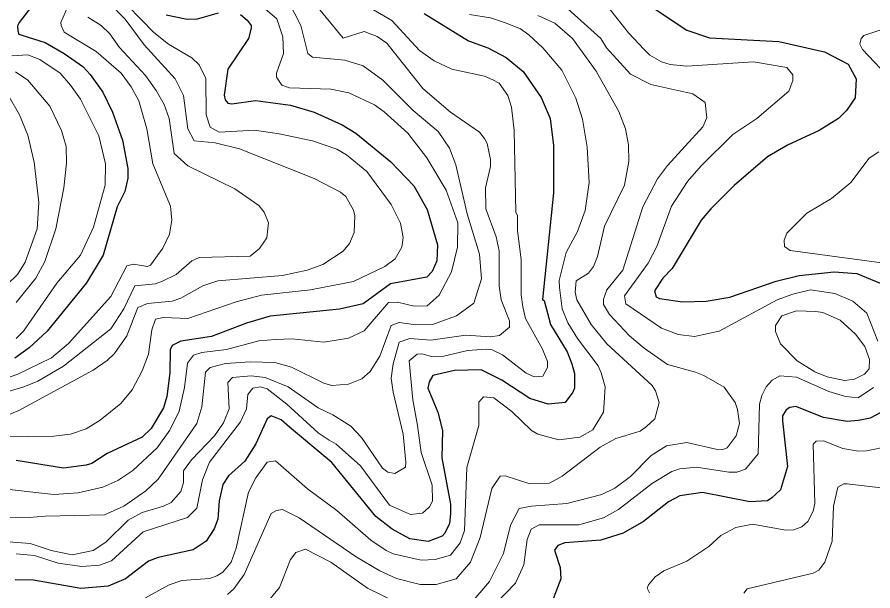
# Model space of a CAD drawing. Extents: x 423 to 448.8, y 7456.3 to 7484.
# Drawn here: x 434.59 to 436.1, y 7470.71 to 7471.722 of the extents above; entities that cross this region are included whole.
import ezdxf

# ---------------------------------------------------------------- set-up
doc = ezdxf.new("R2010")
doc.units = 0
doc.header["$LTSCALE"] = 0.032
doc.layers.add('1', color=7, linetype='Continuous', lineweight=25)
doc.layers.add('2', color=7, linetype='Continuous', lineweight=13)

msp = doc.modelspace()

# ---------------------------------------------------------------- linework, layer by layer
at = {"layer": '1'}
for points in [[(434.653, 7471.7899), (434.5934, 7471.7126), (434.5907, 7471.7063), (434.5913, 7471.6975), (434.5932, 7471.6919), (434.598, 7471.6902), (434.6391, 7471.677), (434.6731, 7471.6577), (434.7056, 7471.6345), (434.7187, 7471.6205), (434.7411, 7471.5896), (434.7582, 7471.5541), (434.7759, 7471.5046), (434.7852, 7471.4551), (434.7852, 7471.438), (434.7798, 7471.414), (434.7667, 7471.387), (434.7419, 7471.3019), (434.7125, 7471.2532), (434.6429, 7471.1681), (434.6112, 7471.1387), (434.5857, 7471.1201)], [(435.7088, 7471.7404), (435.7714, 7471.6987), (435.8116, 7471.6855), (435.9339, 7471.6786), (436.0143, 7471.6608), (436.056, 7471.6391), (436.07, 7471.6128), (436.0684, 7471.5796), (436.053, 7471.5571), (436.039, 7471.5432), (436.005, 7471.5216), (435.9493, 7471.496), (435.9137, 7471.4752), (435.8549, 7471.4249), (435.8139, 7471.3839), (435.7969, 7471.3638), (435.7459, 7471.2787), (435.7289, 7471.2617), (435.7142, 7471.2392), (435.7173, 7471.2284), (435.7235, 7471.2253), (435.7637, 7471.2199), (435.8055, 7471.2207), (435.8472, 7471.2277), (435.9292, 7471.2563), (435.9694, 7471.2663), (436.0313, 7471.2725), (436.0715, 7471.2694), (436.1125, 7471.2524)], [(435.3081, 7471.7281), (435.3862, 7471.6801), (435.4203, 7471.6677), (435.4528, 7471.6507), (435.4829, 7471.626), (435.5146, 7471.5803), (435.5301, 7471.5432), (435.5363, 7471.4953), (435.5363, 7471.4117), (435.5169, 7471.2238), (435.52, 7471.2222), (435.5308, 7471.1797), (435.5603, 7471.1317), (435.5688, 7471.1101), (435.5734, 7471.0931), (435.5734, 7471.0675), (435.5703, 7471.0606), (435.5571, 7471.042), (435.527, 7471.0389), (435.4945, 7471.049), (435.445, 7471.0814), (435.4086, 7471.1), (435.3615, 7471.0985), (435.3236, 7471.0899), (435.3166, 7471.0784), (435.3143, 7471.0675), (435.3321, 7471.025), (435.3406, 7470.9925), (435.339, 7470.9446), (435.3545, 7470.8626), (435.3545, 7470.8456), (435.3529, 7470.8286), (435.3444, 7470.8115), (435.3398, 7470.8061), (435.3151, 7470.7968), (435.2826, 7470.8015), (435.2517, 7470.8185), (435.223, 7470.8409), (435.1449, 7470.936), (435.0706, 7470.9987), (435.0559, 7471.0118), (435.0382, 7471.0188), (435.0312, 7471.0134), (435.0111, 7470.9693), (434.9917, 7470.9384), (434.9631, 7470.9128), (434.9531, 7470.8974), (434.9461, 7470.8688), (434.9438, 7470.8363), (434.9376, 7470.8193), (434.9237, 7470.7976), (434.9005, 7470.7821), (434.8386, 7470.769), (434.8216, 7470.762), (434.7814, 7470.7311), (434.7505, 7470.7179), (434.7025, 7470.7141), (434.619, 7470.7288), (434.5865, 7470.7295)], [(434.984, 7471.7265), (434.9956, 7471.7165), (435.0026, 7471.7072), (435.0026, 7471.7026), (434.9979, 7471.684), (434.9616, 7471.6299), (434.9554, 7471.5842), (434.957, 7471.5757), (434.9616, 7471.5703), (434.9686, 7471.5687), (435.0103, 7471.5749), (435.0722, 7471.5664), (435.114, 7471.5541), (435.1634, 7471.5316), (435.1874, 7471.5169), (435.2493, 7471.4666), (435.2896, 7471.4241), (435.3135, 7471.3824), (435.3313, 7471.3205), (435.3305, 7471.2918), (435.322, 7471.2733), (435.3127, 7471.2632), (435.2485, 7471.2516), (435.2006, 7471.216), (435.1588, 7471.2068), (435.0366, 7471.1944), (434.9949, 7471.182), (434.933, 7471.1588), (434.8788, 7471.1503), (434.8633, 7471.1426), (434.8602, 7471.1348), (434.8595, 7471.0946), (434.8541, 7471.0529), (434.8479, 7471.0328), (434.8262, 7470.9964), (434.8108, 7470.9809), (434.7489, 7470.9523), (434.7218, 7470.9345), (434.7118, 7470.9314), (434.6716, 7470.926), (434.588, 7470.9399)], [(434.8526, 7471.7258), (434.8897, 7471.718), (434.9082, 7471.7188), (434.9454, 7471.7296)], [(436.114, 7471.0242), (436.0947, 7471.0142), (436.0746, 7471.0103), (436.0545, 7471.0088), (436.0127, 7471.0157), (435.964, 7471.0351), (435.9532, 7471.0335), (435.947, 7471.0289), (435.94, 7471.0188), (435.94, 7471.0095), (435.9493, 7470.9291), (435.9369, 7470.8881), (435.9214, 7470.8742), (435.9137, 7470.8688), (435.8828, 7470.8672), (435.7993, 7470.8834), (435.759, 7470.8772), (435.7389, 7470.8672), (435.6948, 7470.8324), (435.6592, 7470.8115), (435.6198, 7470.7992), (435.5564, 7470.7945), (435.544, 7470.7898), (435.5378, 7470.7814), (435.5479, 7470.7512), (435.5494, 7470.7311), (435.5339, 7470.6909)]]:
    msp.add_lwpolyline(points, dxfattribs=at)
at = {"layer": '2'}
for points in [[(434.7002, 7471.8062), (434.6917, 7471.7691), (434.6669, 7471.7126), (434.6677, 7471.7072), (434.6731, 7471.6956), (434.7295, 7471.6615), (434.7736, 7471.6229), (434.7914, 7471.5989), (434.8046, 7471.5742), (434.8185, 7471.5247), (434.8293, 7471.4628), (434.8603, 7471.3885), (434.8626, 7471.3638), (434.8587, 7471.339), (434.8471, 7471.3143), (434.8255, 7471.2841), (434.8201, 7471.2818), (434.7953, 7471.2864), (434.7837, 7471.2833), (434.7551, 7471.2292), (434.6808, 7471.1464), (434.6507, 7471.1209), (434.5911, 7471.0923), (434.5416, 7471.0753)], [(435.008, 7471.7536), (435.0482, 7471.7188), (435.059, 7471.6871), (435.0598, 7471.6577), (435.0475, 7471.6229), (435.0475, 7471.6159), (435.0567, 7471.602), (435.0707, 7471.5974), (435.1434, 7471.595), (435.1751, 7471.5881), (435.2207, 7471.5672), (435.2377, 7471.5548), (435.2795, 7471.5169), (435.3127, 7471.4736), (435.3468, 7471.4164), (435.3677, 7471.3592), (435.3669, 7471.3158), (435.356, 7471.2725), (435.3344, 7471.2315), (435.3135, 7471.2129), (435.2903, 7471.2122), (435.2609, 7471.2191), (435.2454, 7471.2184), (435.2022, 7471.1688), (435.1743, 7471.1557), (435.131, 7471.1488), (435.0753, 7471.1542), (435.0459, 7471.1534), (435.0165, 7471.1511), (434.9593, 7471.1356), (434.916, 7471.1302), (434.9012, 7471.1256), (434.8904, 7471.1116), (434.885, 7471.0683), (434.8757, 7471.0266), (434.8595, 7470.9933), (434.8371, 7470.9624), (434.7938, 7470.9221), (434.7675, 7470.9043), (434.7412, 7470.8927), (434.6979, 7470.8827), (434.6545, 7470.8796), (434.554, 7470.8912)], [(434.9577, 7471.1108), (435.0011, 7471.1139), (435.0444, 7471.1124), (435.0738, 7471.1047), (435.131, 7471.0761), (435.1449, 7471.0722), (435.1743, 7471.0745), (435.1983, 7471.0838), (435.213, 7471.0969), (435.23, 7471.124), (435.2501, 7471.1781), (435.264, 7471.1835), (435.2934, 7471.1789), (435.3228, 7471.1797), (435.3653, 7471.1951), (435.3955, 7471.2176), (435.4094, 7471.2601), (435.4055, 7471.3035), (435.3839, 7471.3746), (435.3638, 7471.4612), (435.353, 7471.4906), (435.3329, 7471.52), (435.2887, 7471.5571), (435.2354, 7471.6105), (435.2006, 7471.636), (435.1681, 7471.6461), (435.1109, 7471.6515), (435.1031, 7471.6577), (435.0907, 7471.7072), (435.0683, 7471.7505)], [(435.1001, 7471.7644), (435.165, 7471.6847), (435.2021, 7471.6963), (435.2254, 7471.6878), (435.2424, 7471.6762), (435.3058, 7471.5958), (435.3545, 7471.5541), (435.4056, 7471.5192), (435.4148, 7471.5077), (435.4195, 7471.4991), (435.4249, 7471.4705), (435.4249, 7471.4582), (435.4164, 7471.421), (435.4171, 7471.3839), (435.4349, 7471.3344), (435.4404, 7471.3097), (435.4404, 7471.2478), (435.4442, 7471.223), (435.4589, 7471.1859), (435.4589, 7471.1751), (435.4411, 7471.1603), (435.4249, 7471.158), (435.3816, 7471.1611), (435.3197, 7471.1519), (435.2826, 7471.155), (435.264, 7471.1488), (435.2532, 7471.1101), (435.2501, 7471.0853), (435.2532, 7471.0606), (435.271, 7470.9863), (435.2756, 7470.9368), (435.2749, 7470.9283), (435.2563, 7470.9167), (435.2439, 7470.919), (435.2346, 7470.926), (435.1975, 7470.9802), (435.1789, 7471.0002), (435.1472, 7471.0204), (435.1209, 7471.0327), (435.0683, 7471.0699), (435.0274, 7471.0861), (435.0026, 7471.0892)], [(435.5378, 7471.7583), (435.6198, 7471.684), (435.6298, 7471.6677), (435.6724, 7471.6213), (435.708, 7471.6028), (435.7823, 7471.5865), (435.8039, 7471.571), (435.807, 7471.544), (435.8, 7471.5285), (435.7374, 7471.4604), (435.7196, 7471.4365), (435.694, 7471.387), (435.6585, 7471.2756), (435.6306, 7471.2408), (435.6245, 7471.2246), (435.6245, 7471.2152), (435.6353, 7471.1975), (435.6701, 7471.1596), (435.6964, 7471.1379), (435.7374, 7471.1093), (435.7869, 7471.0954), (435.8016, 7471.09), (435.8371, 7471.0691), (435.8565, 7471.042), (435.8611, 7471.0297), (435.8642, 7471.0049), (435.8588, 7470.9832), (435.8426, 7470.9623), (435.8348, 7470.9592), (435.8225, 7470.96), (435.7714, 7470.9716), (435.7358, 7470.9654), (435.7088, 7470.9484), (435.6724, 7470.9113), (435.6446, 7470.8912), (435.6214, 7470.8796), (435.5595, 7470.8641), (435.4976, 7470.8595), (435.4759, 7470.8549), (435.4605, 7470.8255), (435.4481, 7470.776), (435.4233, 7470.7265), (435.3955, 7470.694)], [(434.752, 7471.7474), (434.7806, 7471.718), (434.8138, 7471.6732), (434.8688, 7471.6128), (434.8835, 7471.5835), (434.8912, 7471.5247), (434.902, 7471.5038), (434.9392, 7471.4999), (434.9825, 7471.4898), (435.114, 7471.4372), (435.1604, 7471.4132), (435.1696, 7471.4056), (435.1836, 7471.3816), (435.1859, 7471.3715), (435.1843, 7471.3421), (435.1766, 7471.3228), (435.165, 7471.3088), (435.1294, 7471.2856), (435.1016, 7471.2756), (435.0583, 7471.2663), (434.9438, 7471.257), (434.9175, 7471.2478), (434.8789, 7471.2261), (434.8634, 7471.2207), (434.8201, 7471.2168), (434.803, 7471.2098), (434.7837, 7471.1596), (434.762, 7471.1286), (434.7489, 7471.1163), (434.7241, 7471.0993), (434.5927, 7471.0281), (434.5494, 7471.0103)], [(434.7852, 7471.742), (434.8309, 7471.6948), (434.8572, 7471.6739), (434.8982, 7471.65), (434.9113, 7471.6376), (434.9229, 7471.6136), (434.9237, 7471.5494), (434.9307, 7471.5277), (434.9461, 7471.5192), (435.0088, 7471.5223), (435.0521, 7471.5161), (435.1109, 7471.5038), (435.1542, 7471.4891), (435.1712, 7471.479), (435.2068, 7471.4496), (435.2501, 7471.3916), (435.2663, 7471.3583), (435.271, 7471.3329), (435.2687, 7471.3158), (435.2571, 7471.2957), (435.2385, 7471.2818), (435.1836, 7471.2555), (435.1078, 7471.2408), (435.0212, 7471.2315), (434.9763, 7471.2199), (434.8912, 7471.1905), (434.8479, 7471.192), (434.834, 7471.1889), (434.8278, 7471.1704), (434.8216, 7471.1271), (434.8108, 7471.0977), (434.793, 7471.0644), (434.7729, 7471.0404), (434.7365, 7471.0111), (434.7118, 7470.9956), (434.6839, 7470.9863), (434.6545, 7470.9825), (434.5664, 7470.9817)], [(434.588, 7470.7752), (434.6205, 7470.7721), (434.6623, 7470.7589), (434.7041, 7470.7528), (434.735, 7470.755), (434.7566, 7470.7628), (434.8123, 7470.8138), (434.8904, 7470.8394), (434.9067, 7470.8556), (434.9167, 7470.9059), (434.9291, 7470.9368), (434.984, 7471.008), (434.9949, 7471.0312), (434.9972, 7471.056), (435.0057, 7471.0675), (435.0196, 7471.0699), (435.0312, 7471.066), (435.066, 7471.0389), (435.1209, 7470.9886), (435.1402, 7470.9755), (435.1527, 7470.9685), (435.1959, 7470.9306), (435.247, 7470.861), (435.2841, 7470.8448), (435.305, 7470.8471), (435.3174, 7470.8579), (435.3228, 7470.868), (435.322, 7470.8966), (435.3027, 7470.9539), (435.2965, 7471.0018), (435.288, 7471.0467), (435.2818, 7471.1155), (435.2957, 7471.1271), (435.3042, 7471.1279), (435.3213, 7471.1232), (435.3429, 7471.124), (435.3847, 7471.134), (435.4172, 7471.1364), (435.428, 7471.1348), (435.4465, 7471.1263), (435.4883, 7471.0938), (435.5023, 7471.0876), (435.5177, 7471.0884), (435.5255, 7471.1039), (435.5255, 7471.1147), (435.5169, 7471.1364), (435.4868, 7471.1905), (435.4821, 7471.2106), (435.4791, 7471.2323), (435.4791, 7471.2942), (435.4729, 7471.3452), (435.4729, 7471.3715), (435.4698, 7471.3777), (435.4667, 7471.5216), (435.462, 7471.5633), (435.4558, 7471.5835), (435.4403, 7471.6051), (435.4295, 7471.6113), (435.4148, 7471.6175), (435.3569, 7471.6299), (435.3259, 7471.6445), (435.2996, 7471.6631), (435.2509, 7471.7157), (435.2114, 7471.7389)], [(435.6353, 7471.7366), (435.6685, 7471.694), (435.6964, 7471.6646), (435.7064, 7471.6546), (435.7266, 7471.643), (435.742, 7471.6383), (435.7714, 7471.6353), (435.889, 7471.643), (435.9477, 7471.633), (435.9586, 7471.6198), (435.9586, 7471.6098), (435.9516, 7471.5911)], [(434.7149, 7471.7219), (434.7381, 7471.7072), (434.7535, 7471.6925), (434.7705, 7471.6685), (434.8162, 7471.619), (434.8355, 7471.5927), (434.8494, 7471.568), (434.8579, 7471.5432), (434.8672, 7471.4814), (434.8912, 7471.4597), (434.974, 7471.4187), (435.0165, 7471.3893), (435.0258, 7471.3777), (435.0335, 7471.3591), (435.0304, 7471.3328), (435.0173, 7471.3135), (435.001, 7471.3003), (434.9113, 7471.298), (434.8982, 7471.2918), (434.8703, 7471.2678), (434.8464, 7471.2562), (434.834, 7471.2516), (434.7976, 7471.2478), (434.7783, 7471.2076), (434.7551, 7471.1719), (434.6716, 7471.1062), (434.6267, 7471.0799), (434.602, 7471.0698), (434.5184, 7471.0451)], [(435.5084, 7471.725), (435.5386, 7471.7111), (435.5695, 7471.684), (435.6113, 7471.6268), (435.6515, 7471.5556), (435.6631, 7471.5247), (435.6685, 7471.4968), (435.6693, 7471.4674), (435.6616, 7471.4257), (435.626, 7471.353), (435.6136, 7471.2996), (435.6066, 7471.2818), (435.5982, 7471.2702), (435.5765, 7471.257), (435.5742, 7471.2369), (435.5773, 7471.223), (435.6028, 7471.1797), (435.6306, 7471.1456), (435.7103, 7471.0722), (435.7165, 7471.0629), (435.7227, 7471.042), (435.7149, 7471.0134), (435.7003, 7470.9995), (435.6894, 7470.9917), (435.6461, 7470.9786), (435.6183, 7470.9631), (435.5518, 7470.9121), (435.5293, 7470.8997), (435.4945, 7470.8989), (435.4512, 7470.9128), (435.4419, 7470.9121), (435.4272, 7470.8904), (435.4071, 7470.8038), (435.3901, 7470.7605), (435.3645, 7470.7311), (435.329, 7470.721), (435.3012, 7470.721), (435.2594, 7470.7318), (435.23, 7470.745), (435.1882, 7470.7697), (435.0877, 7470.8386), (435.0583, 7470.8533), (435.0474, 7470.8517), (435.0382, 7470.8463), (434.9902, 7470.7388), (434.9724, 7470.7133), (434.9608, 7470.7032)], [(435.3878, 7471.7265), (435.4249, 7471.7203), (435.4497, 7471.7126), (435.4783, 7471.701), (435.4929, 7471.6909), (435.5177, 7471.6677), (435.551, 7471.6283), (435.5757, 7471.5788), (435.5873, 7471.5417), (435.5958, 7471.4922), (435.5989, 7471.4303), (435.5919, 7471.3808), (435.5788, 7471.3437), (435.5587, 7471.3066), (435.5463, 7471.2571), (435.5471, 7471.2447), (435.5518, 7471.2076), (435.5618, 7471.1828), (435.5788, 7471.1549), (435.6152, 7471.107), (435.6206, 7471.0946), (435.6276, 7471.0699)], [(436.1233, 7471.6206), (436.0816, 7471.6646), (436.0769, 7471.6739), (436.0792, 7471.684), (436.0839, 7471.6894), (436.1504, 7471.7118)], [(434.5803, 7471.6538), (434.6089, 7471.6554), (434.6298, 7471.6469), (434.6661, 7471.6229), (434.6839, 7471.602), (434.7017, 7471.5772), (434.7342, 7471.5123), (434.7458, 7471.4628), (434.745, 7471.4257), (434.7249, 7471.3514), (434.7017, 7471.3019), (434.6599, 7471.2524), (434.6011, 7471.1681), (434.588, 7471.155)], [(434.5872, 7471.6252), (434.6089, 7471.6105), (434.6476, 7471.5649), (434.6684, 7471.5216), (434.6762, 7471.4937), (434.6769, 7471.4643)], [(435.9516, 7471.5911), (435.8952, 7471.5432), (435.8526, 7471.5146), (435.7969, 7471.4597), (435.7729, 7471.4319), (435.7443, 7471.3885), (435.7188, 7471.3174), (435.7033, 7471.288), (435.6616, 7471.23), (435.6639, 7471.216), (435.7266, 7471.1735), (435.756, 7471.1619), (435.7853, 7471.1588), (435.8287, 7471.1681), (435.9308, 7471.223), (435.9586, 7471.233), (435.9895, 7471.2408), (436.0329, 7471.2346), (436.0645, 7471.2207), (436.0893, 7471.1998), (436.1086, 7471.1503)], [(434.5756, 7471.5811), (434.5942, 7471.5494), (434.6089, 7471.5138), (434.6197, 7471.4659), (434.6282, 7471.3947), (434.6252, 7471.3483), (434.6042, 7471.2895), (434.5903, 7471.2678), (434.5726, 7471.2501)], [(436.1195, 7471.288), (435.9539, 7471.3104), (435.9439, 7471.3173), (435.9431, 7471.3282), (435.9478, 7471.3405), (435.9833, 7471.3761), (436.0267, 7471.4017), (436.0607, 7471.4303), (436.0931, 7471.4728), (436.1102, 7471.4844)], [(434.6769, 7471.4643), (434.6723, 7471.421), (434.6584, 7471.3483), (434.639, 7471.2911), (434.6228, 7471.2617), (434.588, 7471.2183)], [(434.5231, 7470.8401), (434.6112, 7470.8393), (434.6391, 7470.8417), (434.7443, 7470.844), (434.7783, 7470.8595), (434.817, 7470.8865), (434.8386, 7470.9067), (434.9067, 7471.0049), (434.916, 7471.0343), (434.9222, 7471.0954), (434.9307, 7471.1039), (434.9577, 7471.1108)], [(435.0026, 7471.0892), (434.9701, 7471.0861), (434.9616, 7471.0776), (434.9639, 7471.0312), (434.9538, 7471.0065), (434.9384, 7470.9832), (434.8974, 7470.9407), (434.8835, 7470.9213), (434.8835, 7470.9013), (434.8788, 7470.885), (434.8618, 7470.8656), (434.8479, 7470.8595), (434.8108, 7470.8479), (434.786, 7470.8347), (434.7466, 7470.796), (434.7242, 7470.7813), (434.687, 7470.7736), (434.6499, 7470.7813), (434.6128, 7470.7937), (434.5509, 7470.7984)], [(436.1009, 7471.0683), (436.0738, 7471.0505), (436.0514, 7471.0529), (436.022, 7471.0613), (435.9648, 7471.0869), (435.9354, 7471.0892), (435.9222, 7471.0815), (435.9114, 7471.0699), (435.9037, 7471.0544), (435.8998, 7471.0389), (435.8975, 7470.9515), (435.8751, 7470.9244), (435.8596, 7470.919), (435.8457, 7470.919), (435.7884, 7470.9283), (435.759, 7470.9252), (435.7451, 7470.9206), (435.7111, 7470.8997), (435.6508, 7470.8533), (435.6245, 7470.8386), (435.5812, 7470.8262), (435.5107, 7470.8262), (435.4968, 7470.8185), (435.4899, 7470.8007), (435.4837, 7470.7559), (435.469, 7470.7233), (435.4342, 7470.687)], [(435.6276, 7471.0699), (435.6252, 7471.0328), (435.6245, 7471.025), (435.6059, 7470.9941), (435.5827, 7470.9809), (435.5456, 7470.9763), (435.5084, 7470.9863), (435.4976, 7470.9925), (435.4628, 7471.0265), (435.4311, 7471.0505), (435.4125, 7471.0521), (435.4048, 7471.0428), (435.4048, 7471.0018), (435.3831, 7470.9276), (435.3792, 7470.8162), (435.3715, 7470.7945), (435.3545, 7470.7728), (435.3275, 7470.7651), (435.3027, 7470.7643), (435.2532, 7470.7752), (435.2408, 7470.7813), (435.2137, 7470.7992), (435.1542, 7470.8518), (435.1023, 7470.8896), (435.0459, 7470.9391), (435.0312, 7470.9368), (435.0111, 7470.909), (434.998, 7470.8842), (434.9763, 7470.7852), (434.9678, 7470.7605), (434.9531, 7470.7427), (434.9423, 7470.7365), (434.9299, 7470.7318), (434.8804, 7470.728), (434.8579, 7470.7203), (434.8162, 7470.6978)], [(435.7057, 7470.7063), (435.7018, 7470.7148), (435.7041, 7470.7203), (435.7157, 7470.7349), (435.7312, 7470.745), (435.7714, 7470.762), (435.8101, 7470.7883), (435.8317, 7470.8077), (435.8581, 7470.8216), (435.8874, 7470.8278), (435.9462, 7470.8169), (435.9601, 7470.8177), (435.9741, 7470.8231), (435.9849, 7470.8324), (435.9942, 7470.8502), (435.9973, 7470.8641), (435.9942, 7470.9685), (435.9996, 7470.9739), (436.0127, 7470.9747), (436.0468, 7470.9608), (436.0746, 7470.9561), (436.0885, 7470.9569), (436.1319, 7470.9654)], [(436.1288, 7470.8896), (436.0545, 7470.8989), (436.0483, 7470.8989), (436.0382, 7470.8927), (436.0305, 7470.8595), (436.0282, 7470.7976), (436.015, 7470.7605), (436.0042, 7470.7465), (435.9942, 7470.7411), (435.8781, 7470.7133), (435.8719, 7470.7056)], [(435.2609, 7470.6885), (435.2083, 7470.7148), (435.1434, 7470.7605), (435.0985, 7470.7837), (435.0815, 7470.7775), (435.0722, 7470.7651), (435.0528, 7470.7156), (435.0274, 7470.6855)]]:
    msp.add_lwpolyline(points, dxfattribs=at)
msp.add_lwpolyline([(435.9988, 7471.2029), (436.0112, 7471.2006), (436.0421, 7471.1874), (436.0692, 7471.1626), (436.0854, 7471.141), (436.0939, 7471.1178), (436.0932, 7471.1016), (436.0847, 7471.0923), (436.0676, 7471.083), (436.0499, 7471.0807), (436.0189, 7471.0876), (435.9973, 7471.0962), (435.9663, 7471.1155), (435.9369, 7471.1457), (435.9277, 7471.1673), (435.9277, 7471.1782), (435.9392, 7471.1952), (435.9648, 7471.2037)], close=True, dxfattribs=at)

doc.saveas('drawing.dxf')
